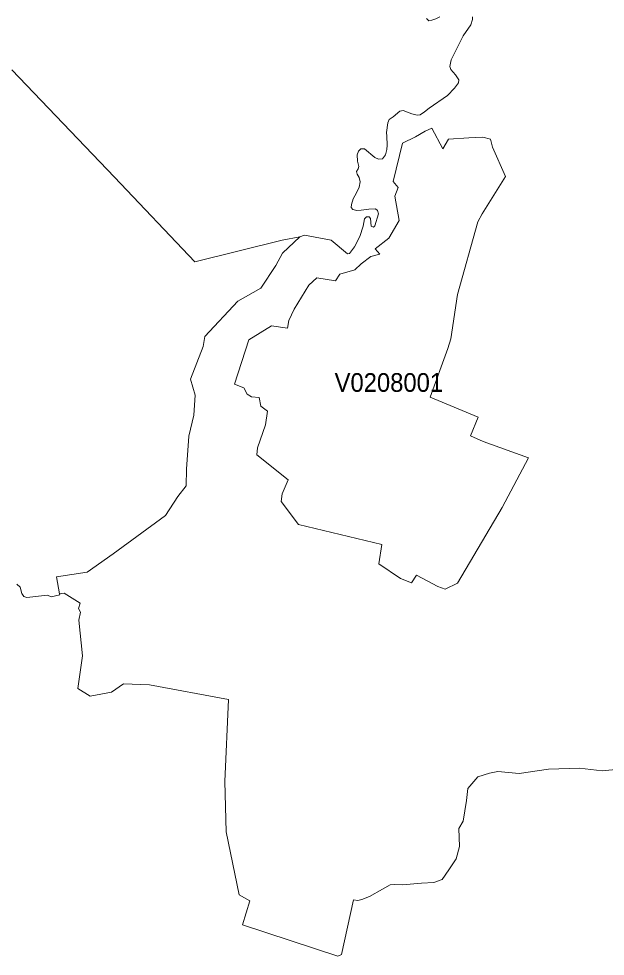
# Model space of a CAD drawing. Extents: x 369010 to 735936, y 6377141 to 6616555.
# Drawn here: x 608780 to 611911, y 6418246 to 6423256 of the extents above; entities that cross this region are included whole.
import ezdxf
from ezdxf.enums import TextEntityAlignment as Align

# ---------------------------------------------------------------- set-up
doc = ezdxf.new("R2010")
doc.units = 0
doc.header["$LTSCALE"] = 40
doc.layers.add('3', color=7, linetype='Continuous', lineweight=13)
doc.layers.add('4', color=7, linetype='Continuous')

msp = doc.modelspace()

# ---------------------------------------------------------------- linework, layer by layer
at = {"layer": '3'}
for points in [[(611201.8, 6423266.46), (611202.63, 6423251.06), (611193.36, 6423222.93), (611152.15, 6423164.84), (611088.77, 6423035.25), (611081.65, 6423000.33), (611086.94, 6422984.11), (611112.27, 6422955.14), (611128.49, 6422929.32), (611127.33, 6422913.44), (611105.81, 6422885.47), (611068.08, 6422845.58), (610970.76, 6422778.72), (610946.43, 6422758.52), (610922.93, 6422741.48), (610906.21, 6422740.82), (610877.91, 6422747.44), (610832.56, 6422764.81), (610814.19, 6422762.17), (610778.78, 6422731.22), (610757.76, 6422716.98), (610749.32, 6422699.6), (610742.37, 6422647.64), (610744.52, 6422627.44), (610746.01, 6422579.61), (610744.85, 6422556.11), (610737.07, 6422527.98), (610721.35, 6422507.29), (610699.5, 6422504.97), (610680.47, 6422514.24), (610626.18, 6422561.41), (610606.65, 6422559.92), (610594.24, 6422548.83), (610585.63, 6422528.31), (610588.61, 6422494.71), (610594.57, 6422466.24), (610590.93, 6422453.33), (610582.32, 6422439.76), (610586.46, 6422425.53), (610597.88, 6422407.82), (610602.68, 6422384.32), (610596.72, 6422355.19), (610583.15, 6422326.06), (610565.11, 6422293.79), (610555.51, 6422263.83), (610555.18, 6422246.29), (610563.29, 6422235.86), (610584.64, 6422230.73), (610608.14, 6422232.22), (610648.69, 6422238.68), (610683.78, 6422239.01), (610694.7, 6422231.72), (610700.66, 6422213.52), (610681.46, 6422149.14), (610673.02, 6422141.86), (610660.94, 6422146.99), (610657.13, 6422187.54), (610650.18, 6422197.13), (610636.11, 6422196.8), (610625.52, 6422187.2), (610618.9, 6422146.66), (610601.19, 6422092.04), (610572.72, 6422036.93), (610544.75, 6422001.67), (610535.49, 6421998.7)], [(610749.32, 6422699.6), (610757.76, 6422716.98), (610778.78, 6422731.22), (610814.19, 6422762.17), (610832.56, 6422764.81), (610877.91, 6422747.44), (610906.21, 6422740.82), (610922.93, 6422741.48), (610946.43, 6422758.52), (610970.76, 6422778.72), (611068.08, 6422845.58), (611105.81, 6422885.47), (611127.33, 6422913.44), (611128.49, 6422929.32), (611112.27, 6422955.14), (611086.94, 6422984.11), (611081.65, 6423000.33), (611088.77, 6423035.25), (611152.15, 6423164.84), (611193.36, 6423222.93), (611202.63, 6423251.06), (611201.8, 6423266.46)], [(610955.7, 6423256.86), (610968.61, 6423244.77), (610985.16, 6423247.26), (611006.68, 6423254.37), (611027.36, 6423266.12)], [(611027.36, 6423266.12), (611006.68, 6423254.37), (610985.16, 6423247.26), (610968.61, 6423244.77), (610955.7, 6423256.86)], [(608770.05, 6420233.43), (608787.27, 6420217.38), (608796.37, 6420183.61), (608807.46, 6420168.22), (608823.18, 6420163.42), (608932.25, 6420174.68), (608951.78, 6420165.74), (608998.12, 6420177.65), (608997.13, 6420182.95), (608980.91, 6420272.65), (609145.58, 6420297.81), (609283.94, 6420395.79), (609562.32, 6420601.68), (609629.35, 6420702.14), (609673.21, 6420759.73), (609674.86, 6420848.94), (609687.77, 6421024.21), (609715.08, 6421136.42), (609722.03, 6421243.67), (609695.72, 6421329.23), (609764.24, 6421504.33), (609772.35, 6421557.63), (609948.44, 6421747.29), (610071.41, 6421816.48), (610152.67, 6421936.96), (610186.93, 6422003.49), (610280.44, 6422091.05), (610185.28, 6422071.85), (609720.05, 6421956.82), (609291.06, 6422408.32), (608859.59, 6422860.47), (608741.92, 6422982.12)], [(608741.92, 6422982.12), (608859.59, 6422860.47), (609291.06, 6422408.32), (609720.05, 6421956.82), (610185.28, 6422071.85), (610280.44, 6422091.05), (610305.77, 6422099.32), (610448.43, 6422072.01), (610535.49, 6421998.7), (610544.75, 6422001.67), (610572.72, 6422036.93), (610601.19, 6422092.04), (610618.9, 6422146.66), (610625.52, 6422187.2), (610636.11, 6422196.8), (610650.18, 6422197.13), (610657.13, 6422187.54), (610660.94, 6422146.99), (610673.02, 6422141.86), (610681.46, 6422149.14), (610700.66, 6422213.52), (610694.7, 6422231.72), (610683.78, 6422239.01), (610648.69, 6422238.68), (610608.14, 6422232.22), (610584.64, 6422230.73), (610563.29, 6422235.86), (610555.18, 6422246.29), (610555.51, 6422263.83), (610565.11, 6422293.79), (610583.15, 6422326.06), (610596.72, 6422355.19), (610602.68, 6422384.32), (610597.88, 6422407.82), (610586.46, 6422425.53), (610582.32, 6422439.76), (610590.93, 6422453.33), (610594.57, 6422466.24), (610588.61, 6422494.71), (610585.63, 6422528.31), (610594.24, 6422548.83), (610606.65, 6422559.92), (610626.18, 6422561.41), (610680.47, 6422514.24), (610699.5, 6422504.97), (610721.35, 6422507.29), (610737.07, 6422527.98), (610744.85, 6422556.11), (610746.01, 6422579.61), (610744.52, 6422627.44), (610742.37, 6422647.64), (610749.32, 6422699.6)], [(610535.49, 6421998.7), (610448.43, 6422072.01), (610305.77, 6422099.32), (610280.44, 6422091.05), (610186.93, 6422003.49), (610152.67, 6421936.96), (610071.41, 6421816.48), (609948.44, 6421747.29), (609772.35, 6421557.63), (609764.24, 6421504.33), (609695.72, 6421329.23), (609722.03, 6421243.67), (609715.08, 6421136.42), (609687.77, 6421024.21), (609674.86, 6420848.94), (609673.21, 6420759.73), (609629.35, 6420702.14), (609562.32, 6420601.68), (609283.94, 6420395.79), (609145.58, 6420297.81), (608980.91, 6420272.65), (608997.13, 6420182.95), (609021.45, 6420186.43), (609106.69, 6420131.98), (609098.75, 6420103.34), (609109.34, 6420084.14), (609100.23, 6420041.28), (609120.26, 6419851.94), (609095.27, 6419677.34), (609160.81, 6419635.96), (609274.18, 6419657.48), (609339.39, 6419701.67), (609478.41, 6419695.38), (609899.78, 6419617.42), (609878.93, 6419180), (609886.38, 6418910.56), (609956.72, 6418573.42), (610012.66, 6418541.48), (609973.27, 6418414.38), (610482.69, 6418245.73), (610502.55, 6418255.82), (610566.43, 6418546.78), (610589.44, 6418542.97), (610610.79, 6418548.43), (610651.83, 6418564.65), (610720.85, 6418603.38), (610762.89, 6418628.21), (610786.22, 6418629.86), (610828.1, 6418627.88), (610930.54, 6418636.48), (610995.75, 6418639.96), (611039.61, 6418656.51), (611075.19, 6418707.65), (611115.58, 6418767.06), (611133.45, 6418831.45), (611128.49, 6418928.93), (611151.49, 6418966.99), (611169.37, 6419078.38), (611176.81, 6419142.92), (611231.1, 6419203.83), (611292.67, 6419224.85), (611337.68, 6419232.79), (611451.38, 6419222.53), (611608.45, 6419246.36), (611772.63, 6419250.5), (611893.94, 6419236.93), (611985.96, 6419246.03)], [(611115.58, 6418767.06), (611075.19, 6418707.65), (611039.61, 6418656.51), (610995.75, 6418639.96), (610930.54, 6418636.48), (610828.1, 6418627.88), (610786.22, 6418629.86), (610762.89, 6418628.21), (610720.85, 6418603.38), (610651.83, 6418564.65), (610610.79, 6418548.43), (610589.44, 6418542.97), (610566.43, 6418546.78), (610502.55, 6418255.82), (610482.69, 6418245.73), (609973.27, 6418414.38), (610012.66, 6418541.48), (609956.72, 6418573.42), (609886.38, 6418910.56), (609878.93, 6419180), (609899.78, 6419617.42), (609478.41, 6419695.38), (609339.39, 6419701.67), (609274.18, 6419657.48), (609160.81, 6419635.96), (609095.27, 6419677.34), (609120.26, 6419851.94), (609100.23, 6420041.28), (609109.34, 6420084.14), (609098.75, 6420103.34), (609106.69, 6420131.98), (609021.45, 6420186.43), (608997.13, 6420182.95), (608998.12, 6420177.65), (608951.78, 6420165.74), (608932.25, 6420174.68), (608823.18, 6420163.42), (608807.46, 6420168.22), (608796.37, 6420183.61), (608787.27, 6420217.38), (608770.05, 6420233.43)], [(611985.96, 6419246.03), (611893.94, 6419236.93), (611772.63, 6419250.5), (611608.45, 6419246.36), (611451.38, 6419222.53), (611337.68, 6419232.79), (611292.67, 6419224.85), (611231.1, 6419203.83), (611176.81, 6419142.92), (611169.37, 6419078.38), (611151.49, 6418966.99), (611128.49, 6418928.93), (611133.45, 6418831.45), (611115.58, 6418767.06)]]:
    msp.add_lwpolyline(points, dxfattribs=at)
for points in [[(610949.41, 6422654.42), (610984.66, 6422671.63), (611043.75, 6422560.08), (611074.86, 6422613.05), (611182.61, 6422620), (611257.91, 6422622.48), (611297.63, 6422611.89), (611308.39, 6422569.02), (611378.89, 6422411.79), (611253.11, 6422212.53), (611231.26, 6422170.82), (611122.69, 6421781.55), (611085.62, 6421544.55), (611070.39, 6421494.24), (610976.39, 6421234.23), (611231.93, 6421126.16), (611192.37, 6421027.19), (611258.41, 6420997.4), (611501.37, 6420908.52), (611361.02, 6420644.38), (611121.2, 6420240.22), (611056.99, 6420206.95), (611017.27, 6420221.35), (610902.57, 6420282.58), (610876.59, 6420240.71), (610817.34, 6420264.71), (610701.98, 6420342.33), (610718.53, 6420445.94), (610273.49, 6420552.69), (610181.14, 6420675.99), (610185.78, 6420716.54), (610217.55, 6420792.17), (610051.39, 6420925.57), (610053.7, 6420963.3), (610096.57, 6421086.44), (610108.48, 6421158.27), (610072.07, 6421184.91), (610063.47, 6421231.09), (610021.76, 6421234.89), (609998.76, 6421248.8), (609981.87, 6421283.55), (609931.4, 6421302.42), (610007.36, 6421539.92), (610129.01, 6421614.89), (610214.9, 6421601.49), (610222.19, 6421642.53), (610250.32, 6421703.27), (610327.45, 6421831.54), (610371.64, 6421870.43), (610470.77, 6421855.2), (610493.78, 6421890.62), (610573.55, 6421913.79), (610607.81, 6421946.73), (610660.11, 6421984.63), (610706.95, 6421997.21), (610682.95, 6422027), (610755.44, 6422083.1), (610810.06, 6422177.77), (610787.22, 6422308.35), (610805.59, 6422354.53), (610778.94, 6422385.31), (610828.1, 6422591.03), (610897.28, 6422624.63)], [(610949.41, 6422654.42), (610897.28, 6422624.63), (610828.1, 6422591.03), (610778.94, 6422385.31), (610805.59, 6422354.53), (610787.22, 6422308.35), (610810.06, 6422177.77), (610755.44, 6422083.1), (610682.95, 6422027), (610706.95, 6421997.21), (610660.11, 6421984.63), (610607.81, 6421946.73), (610573.55, 6421913.79), (610493.78, 6421890.62), (610470.77, 6421855.2), (610371.64, 6421870.43), (610327.45, 6421831.54), (610250.32, 6421703.27), (610222.19, 6421642.53), (610214.9, 6421601.49), (610129.01, 6421614.89), (610007.36, 6421539.92), (609931.4, 6421302.42), (609981.87, 6421283.55), (609998.76, 6421248.8), (610021.76, 6421234.89), (610063.47, 6421231.09), (610072.07, 6421184.91), (610108.48, 6421158.27), (610096.57, 6421086.44), (610053.7, 6420963.3), (610051.39, 6420925.57), (610217.55, 6420792.17), (610185.78, 6420716.54), (610181.14, 6420675.99), (610273.49, 6420552.69), (610718.53, 6420445.94), (610701.98, 6420342.33), (610817.34, 6420264.71), (610876.59, 6420240.71), (610902.57, 6420282.58), (611017.27, 6420221.35), (611056.99, 6420206.95), (611121.2, 6420240.22), (611361.02, 6420644.38), (611501.37, 6420908.52), (611258.41, 6420997.4), (611192.37, 6421027.19), (611231.93, 6421126.16), (610976.39, 6421234.23), (611070.39, 6421494.24), (611085.62, 6421544.55), (611122.69, 6421781.55), (611231.26, 6422170.82), (611253.11, 6422212.53), (611378.89, 6422411.79), (611308.39, 6422569.02), (611297.63, 6422611.89), (611257.91, 6422622.48), (611182.61, 6422620), (611074.86, 6422613.05), (611043.75, 6422560.08), (610984.66, 6422671.63)]]:
    msp.add_lwpolyline(points, close=True, dxfattribs=at)

# ---------------------------------------------------------------- texts
at = {"layer": '4', "width": 0.95}
msp.add_text('V0208001', height=100, dxfattribs=at).set_placement((610755.52, 6421261.91), align=Align.CENTER)

doc.saveas('drawing.dxf')
